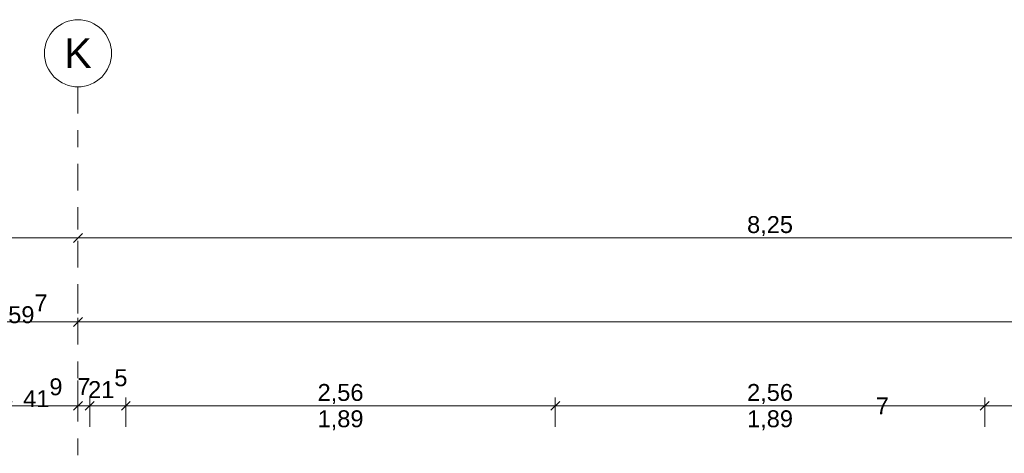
# Model space of a CAD drawing. Header units: metres. Extents: x -180 to 4, y -50 to 6.
# Tile 430 of 656: x -83.27 to -77.4, y 1.62 to 4.2. Entities that reach past the tile are written whole.
import ezdxf

# ---------------------------------------------------------------- set-up
doc = ezdxf.new("R2010")
doc.units = ezdxf.units.M
doc.header["$LTSCALE"] = 0.05
doc.header["$PDMODE"] = 1
doc.header["$PDSIZE"] = -2
doc.linetypes.add('Linienart-53', pattern=[5.291531, 3.175, -1.058062, 0.352704, -0.705764])
doc.layers.get('0').update_dxf_attribs({"lineweight": 25})
doc.layers.add('70 -71 Achsen- 1 Gebäudeachsen', color=7, linetype='Linienart-53', lineweight=18)
doc.layers.add('Keine', color=7, linetype='Continuous', lineweight=9)
doc.layers.add('70 -76 Bemaßung- 2 Allgemein', color=7, linetype='Continuous', lineweight=5, true_color=0x6666cc)
doc.styles.add('Arial', font='arial.ttf')
doc.dimstyles.new('k+k 1_50', dxfattribs={"dimtxt": 0.100689, "dimasz": 0.05302, "dimexe": 0.05, "dimexo": 0.15, "dimgap": 0.01, "dimtad": 1, "dimdec": 3, "dimtxsty": 'Arial', "dimblk": 'VW_SLASH', "dimblk1": 'VW_SLASH', "dimblk2": 'VW_SLASH', "dimcen": 0, "dimdle": 0.05, "dimadec": 3, "dimazin": 0, "dimtfac": 0.75, "dimtdec": 3, "dimtix": 1, "dimtmove": 0, "dimatfit": 0, "dimldrblk": 'VW_SLASH-1', "dimfxl": 0.125, "dimfxlon": 1, "dimfrac": 2, "dimtolj": 1, "dimarcsym": 0})

# ---------------------------------------------------------------- blocks, each defined once
blk = doc.blocks.new('Gruppe-9245')
at = {"layer": '70 -76 Bemaßung- 2 Allgemein', "insert": (-78.796, 1.8733), "char_height": 0.10069, "width": 0.455, "attachment_point": 2, "line_spacing_factor": 0.96878, "style": 'Arial'}
blk.add_mtext('1,89', dxfattribs=at)
blk = doc.blocks.new('Gruppe-9246')
at = {"layer": '70 -76 Bemaßung- 2 Allgemein', "insert": (-81.356, 1.8733), "char_height": 0.10069, "width": 0.455, "attachment_point": 2, "line_spacing_factor": 0.96878, "style": 'Arial'}
blk.add_mtext('1,89', dxfattribs=at)
blk = doc.blocks.new('VW_SLASH')
at = {"color": 0, "linetype": 'ByBlock', "lineweight": -2, "transparency": 16777216}
blk.add_line((0.94, 0), (-1, 0), dxfattribs=at)
at = {"color": 0, "lineweight": 20, "transparency": 16777216, "flags": 128}
blk.add_lwpolyline([(0.5, 0.5), (-0.5, -0.5)], dxfattribs=at)
blk = doc.blocks.new('*D10961')
at = {"layer": '70 -76 Bemaßung- 2 Allgemein', "color": 0, "lineweight": -2}
for p, q in [((-91.171, 3.05), (-91.171, 2.95)), ((-82.921, 3.05), (-82.921, 2.95)), ((-82.974, 2.9), (-91.118, 2.9))]:
    blk.add_line(p, q, dxfattribs=at)
at = {"layer": 'Defpoints', "color": 0}
for p in [(-91.171, 2.9), (-91.171, 2.9), (-82.921, 2.9)]:
    blk.add_point(p, dxfattribs=at)
at = {"layer": '70 -76 Bemaßung- 2 Allgemein', "color": 0, "lineweight": -2, "xscale": 0.05302001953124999, "yscale": 0.05302001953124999, "zscale": 0.05302001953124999, "rotation": 180}
blk.add_blockref('VW_SLASH', (-91.171, 2.9), dxfattribs=at)
at = {"layer": '70 -76 Bemaßung- 2 Allgemein', "color": 0, "lineweight": -2, "xscale": 0.05302001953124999, "yscale": 0.05302001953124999, "zscale": 0.05302001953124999}
blk.add_blockref('VW_SLASH', (-82.921, 2.9), dxfattribs=at)
at = {"layer": '70 -76 Bemaßung- 2 Allgemein', "color": 0, "insert": (-87.046, 2.9704), "char_height": 0.10069, "attachment_point": 5, "style": 'Arial'}
blk.add_mtext('\\A1;8,25', dxfattribs=at)
blk = doc.blocks.new('VW_SLASH-1')
at = {"color": 0, "linetype": 'ByBlock', "lineweight": -2, "transparency": 16777216}
blk.add_line((0.94, 0), (-1, 0), dxfattribs=at)
at = {"color": 0, "lineweight": 5, "transparency": 16777216, "flags": 128}
blk.add_lwpolyline([(0.5, 0.5), (-0.5, -0.5)], dxfattribs=at)
blk = doc.blocks.new('*D10962')
at = {"layer": '70 -76 Bemaßung- 2 Allgemein', "color": 0, "lineweight": -2}
for p, q in [((-82.921, 3.05), (-82.921, 2.95)), ((-74.671, 3.05), (-74.671, 2.95)), ((-74.724, 2.9), (-82.868, 2.9))]:
    blk.add_line(p, q, dxfattribs=at)
at = {"layer": 'Defpoints', "color": 0}
for p in [(-82.921, 2.9), (-82.921, 2.9), (-74.671, 2.9)]:
    blk.add_point(p, dxfattribs=at)
at = {"layer": '70 -76 Bemaßung- 2 Allgemein', "color": 0, "lineweight": -2, "xscale": 0.05302001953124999, "yscale": 0.05302001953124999, "zscale": 0.05302001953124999, "rotation": 180}
blk.add_blockref('VW_SLASH', (-82.921, 2.9), dxfattribs=at)
at = {"layer": '70 -76 Bemaßung- 2 Allgemein', "color": 0, "lineweight": -2, "xscale": 0.05302001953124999, "yscale": 0.05302001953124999, "zscale": 0.05302001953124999}
blk.add_blockref('VW_SLASH', (-74.671, 2.9), dxfattribs=at)
at = {"layer": '70 -76 Bemaßung- 2 Allgemein', "color": 0, "insert": (-78.796, 2.9704), "char_height": 0.10069, "attachment_point": 5, "style": 'Arial'}
blk.add_mtext('\\A1;8,25', dxfattribs=at)
blk = doc.blocks.new('*D11008')
at = {"layer": '70 -76 Bemaßung- 2 Allgemein', "color": 0, "lineweight": -2}
for p, q in [((-82.921, 2.55), (-82.921, 2.45)), ((-83.518, 2.275), (-83.518, 2.45)), ((-82.974, 2.4), (-83.465, 2.4))]:
    blk.add_line(p, q, dxfattribs=at)
at = {"layer": 'Defpoints', "color": 0}
for p in [(-83.518, 2.4), (-82.921, 2.4), (-83.518, -0.497)]:
    blk.add_point(p, dxfattribs=at)
at = {"layer": '70 -76 Bemaßung- 2 Allgemein', "color": 0, "lineweight": -2, "xscale": 0.05302001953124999, "yscale": 0.05302001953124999, "zscale": 0.05302001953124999, "rotation": 180}
blk.add_blockref('VW_SLASH', (-83.518, 2.4), dxfattribs=at)
at = {"layer": '70 -76 Bemaßung- 2 Allgemein', "color": 0, "lineweight": -2, "xscale": 0.05302001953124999, "yscale": 0.05302001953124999, "zscale": 0.05302001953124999}
blk.add_blockref('VW_SLASH', (-82.921, 2.4), dxfattribs=at)
at = {"layer": '70 -76 Bemaßung- 2 Allgemein', "color": 0, "insert": (-83.2195, 2.4773), "char_height": 0.100689, "attachment_point": 5, "style": 'Arial'}
blk.add_mtext('\\A1;59\\S7^ ;', dxfattribs=at)
blk = doc.blocks.new('*D11009')
at = {"layer": '70 -76 Bemaßung- 2 Allgemein', "color": 0, "lineweight": -2}
for p, q in [((-82.921, 2.55), (-82.921, 2.45)), ((-49.921, 2.55), (-49.921, 2.45)), ((-49.974, 2.4), (-82.868, 2.4))]:
    blk.add_line(p, q, dxfattribs=at)
at = {"layer": 'Defpoints', "color": 0}
for p in [(-82.921, 2.4), (-82.921, 2.4), (-49.921, 2.4)]:
    blk.add_point(p, dxfattribs=at)
at = {"layer": '70 -76 Bemaßung- 2 Allgemein', "color": 0, "lineweight": -2, "xscale": 0.05302001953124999, "yscale": 0.05302001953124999, "zscale": 0.05302001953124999, "rotation": 180}
blk.add_blockref('VW_SLASH', (-82.921, 2.4), dxfattribs=at)
at = {"layer": '70 -76 Bemaßung- 2 Allgemein', "color": 0, "lineweight": -2, "xscale": 0.05302001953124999, "yscale": 0.05302001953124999, "zscale": 0.05302001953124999}
blk.add_blockref('VW_SLASH', (-49.921, 2.4), dxfattribs=at)
at = {"layer": '70 -76 Bemaßung- 2 Allgemein', "color": 0, "insert": (-66.421, 2.4704), "char_height": 0.10069, "attachment_point": 5, "style": 'Arial'}
blk.add_mtext('\\A1;33,00', dxfattribs=at)
blk = doc.blocks.new('*D11090')
at = {"layer": '70 -76 Bemaßung- 2 Allgemein', "color": 0, "lineweight": -2}
for p, q in [((-91.171, 2.05), (-91.171, 1.95)), ((-91.101, 1.775), (-91.101, 1.95)), ((-91.224, 1.9), (-91.277, 1.9)), ((-91.101, 1.9), (-91.171, 1.9)), ((-91.048, 1.9), (-90.995, 1.9))]:
    blk.add_line(p, q, dxfattribs=at)
at = {"layer": 'Defpoints', "color": 0}
for p in [(-91.171, 1.9), (-91.171, 1.9), (-91.101, -11.1)]:
    blk.add_point(p, dxfattribs=at)
at = {"layer": '70 -76 Bemaßung- 2 Allgemein', "color": 0, "lineweight": -2, "xscale": 0.05302001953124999, "yscale": 0.05302001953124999, "zscale": 0.05302001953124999}
blk.add_blockref('VW_SLASH', (-91.171, 1.9), dxfattribs=at)
at = {"layer": '70 -76 Bemaßung- 2 Allgemein', "color": 0, "lineweight": -2, "xscale": 0.05302001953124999, "yscale": 0.05302001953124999, "zscale": 0.05302001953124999, "rotation": 180.0000000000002}
blk.add_blockref('VW_SLASH', (-91.101, 1.9), dxfattribs=at)
at = {"layer": '70 -76 Bemaßung- 2 Allgemein', "color": 0, "insert": (-78.1265, 1.9), "char_height": 0.10069, "attachment_point": 5, "style": 'Arial'}
blk.add_mtext('\\A1;7', dxfattribs=at)
blk = doc.blocks.new('*D11095')
at = {"layer": '70 -76 Bemaßung- 2 Allgemein', "color": 0, "lineweight": -2}
for p, q in [((-83.518, 1.775), (-83.518, 1.95)), ((-83.34, 1.775), (-83.34, 1.95)), ((-83.571, 1.9), (-83.624, 1.9)), ((-83.34, 1.9), (-83.518, 1.9)), ((-83.287, 1.9), (-83.234, 1.9))]:
    blk.add_line(p, q, dxfattribs=at)
at = {"layer": 'Defpoints', "color": 0}
for p in [(-83.518, 1.9), (-83.34, -0.028), (-83.518, -0.497)]:
    blk.add_point(p, dxfattribs=at)
at = {"layer": '70 -76 Bemaßung- 2 Allgemein', "color": 0, "lineweight": -2, "xscale": 0.05302001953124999, "yscale": 0.05302001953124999, "zscale": 0.05302001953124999}
blk.add_blockref('VW_SLASH', (-83.518, 1.9), dxfattribs=at)
at = {"layer": '70 -76 Bemaßung- 2 Allgemein', "color": 0, "lineweight": -2, "xscale": 0.05302001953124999, "yscale": 0.05302001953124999, "zscale": 0.05302001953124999, "rotation": 180}
blk.add_blockref('VW_SLASH', (-83.34, 1.9), dxfattribs=at)
at = {"layer": '70 -76 Bemaßung- 2 Allgemein', "color": 0, "insert": (-83.429, 2.0331), "char_height": 0.100689, "attachment_point": 5, "style": 'Arial'}
blk.add_mtext('\\A1;17\\S8^ ;', dxfattribs=at)
blk = doc.blocks.new('*D11096')
at = {"layer": '70 -76 Bemaßung- 2 Allgemein', "color": 0, "lineweight": -2}
for p, q in [((-82.921, 2.05), (-82.921, 1.95)), ((-83.34, 1.775), (-83.34, 1.95)), ((-82.974, 1.9), (-83.287, 1.9))]:
    blk.add_line(p, q, dxfattribs=at)
at = {"layer": 'Defpoints', "color": 0}
for p in [(-83.34, 1.9), (-82.921, 1.9), (-83.34, -0.028)]:
    blk.add_point(p, dxfattribs=at)
at = {"layer": '70 -76 Bemaßung- 2 Allgemein', "color": 0, "lineweight": -2, "xscale": 0.05302001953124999, "yscale": 0.05302001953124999, "zscale": 0.05302001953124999, "rotation": 180}
blk.add_blockref('VW_SLASH', (-83.34, 1.9), dxfattribs=at)
at = {"layer": '70 -76 Bemaßung- 2 Allgemein', "color": 0, "lineweight": -2, "xscale": 0.05302001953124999, "yscale": 0.05302001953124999, "zscale": 0.05302001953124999}
blk.add_blockref('VW_SLASH', (-82.921, 1.9), dxfattribs=at)
at = {"layer": '70 -76 Bemaßung- 2 Allgemein', "color": 0, "insert": (-83.1305, 1.9781), "char_height": 0.100689, "attachment_point": 5, "style": 'Arial'}
blk.add_mtext('\\A1;41\\S9^ ;', dxfattribs=at)
blk = doc.blocks.new('*D11097')
at = {"layer": '70 -76 Bemaßung- 2 Allgemein', "color": 0, "lineweight": -2}
for p, q in [((-82.921, 2.05), (-82.921, 1.95)), ((-82.851, 1.775), (-82.851, 1.95)), ((-82.974, 1.9), (-83.027, 1.9)), ((-82.851, 1.9), (-82.921, 1.9)), ((-82.798, 1.9), (-82.745, 1.9))]:
    blk.add_line(p, q, dxfattribs=at)
at = {"layer": 'Defpoints', "color": 0}
for p in [(-82.921, 1.9), (-82.921, 1.9), (-82.851, 0.15)]:
    blk.add_point(p, dxfattribs=at)
at = {"layer": '70 -76 Bemaßung- 2 Allgemein', "color": 0, "lineweight": -2, "xscale": 0.05302001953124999, "yscale": 0.05302001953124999, "zscale": 0.05302001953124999}
blk.add_blockref('VW_SLASH', (-82.921, 1.9), dxfattribs=at)
at = {"layer": '70 -76 Bemaßung- 2 Allgemein', "color": 0, "lineweight": -2, "xscale": 0.05302001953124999, "yscale": 0.05302001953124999, "zscale": 0.05302001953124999, "rotation": 180}
blk.add_blockref('VW_SLASH', (-82.851, 1.9), dxfattribs=at)
at = {"layer": '70 -76 Bemaßung- 2 Allgemein', "color": 0, "insert": (-82.886, 2.0153), "char_height": 0.10069, "attachment_point": 5, "style": 'Arial'}
blk.add_mtext('\\A1;7', dxfattribs=at)
blk = doc.blocks.new('*D11098')
at = {"layer": '70 -76 Bemaßung- 2 Allgemein', "color": 0, "lineweight": -2}
for p, q in [((-82.851, 1.775), (-82.851, 1.95)), ((-82.636, 1.775), (-82.636, 1.95)), ((-82.904, 1.9), (-82.957, 1.9)), ((-82.636, 1.9), (-82.851, 1.9)), ((-82.583, 1.9), (-82.53, 1.9))]:
    blk.add_line(p, q, dxfattribs=at)
at = {"layer": 'Defpoints', "color": 0}
for p in [(-82.851, 1.9), (-82.851, 0.15), (-82.636, -0.347)]:
    blk.add_point(p, dxfattribs=at)
at = {"layer": '70 -76 Bemaßung- 2 Allgemein', "color": 0, "lineweight": -2, "xscale": 0.05302001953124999, "yscale": 0.05302001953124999, "zscale": 0.05302001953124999}
for p, rotation in [((-82.851, 1.9), 359.9999999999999), ((-82.636, 1.9), 179.9999999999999)]:
    blk.add_blockref('VW_SLASH', p, dxfattribs=dict(at, rotation=rotation))
at = {"layer": '70 -76 Bemaßung- 2 Allgemein', "color": 0, "insert": (-82.7435, 2.0322), "char_height": 0.100689, "attachment_point": 5, "style": 'Arial'}
blk.add_mtext('\\A1;21\\S5^ ;', dxfattribs=at)
blk = doc.blocks.new('*D11099')
at = {"layer": '70 -76 Bemaßung- 2 Allgemein', "color": 0, "lineweight": -2}
for p, q in [((-82.636, 1.775), (-82.636, 1.95)), ((-80.076, 1.775), (-80.076, 1.95)), ((-80.129, 1.9), (-82.583, 1.9))]:
    blk.add_line(p, q, dxfattribs=at)
at = {"layer": 'Defpoints', "color": 0}
for p in [(-82.636, 1.9), (-82.636, -0.347), (-80.076, -0.347)]:
    blk.add_point(p, dxfattribs=at)
at = {"layer": '70 -76 Bemaßung- 2 Allgemein', "color": 0, "lineweight": -2, "xscale": 0.05302001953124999, "yscale": 0.05302001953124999, "zscale": 0.05302001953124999, "rotation": 180}
blk.add_blockref('VW_SLASH', (-82.636, 1.9), dxfattribs=at)
at = {"layer": '70 -76 Bemaßung- 2 Allgemein', "color": 0, "lineweight": -2, "xscale": 0.05302001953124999, "yscale": 0.05302001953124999, "zscale": 0.05302001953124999}
blk.add_blockref('VW_SLASH', (-80.076, 1.9), dxfattribs=at)
at = {"layer": '70 -76 Bemaßung- 2 Allgemein', "color": 0, "insert": (-81.356, 1.9704), "char_height": 0.10069, "attachment_point": 5, "style": 'Arial'}
blk.add_mtext('\\A1;2,56', dxfattribs=at)
blk = doc.blocks.new('*D11100')
at = {"layer": '70 -76 Bemaßung- 2 Allgemein', "color": 0, "lineweight": -2}
for p, q in [((-80.076, 1.775), (-80.076, 1.95)), ((-77.516, 1.775), (-77.516, 1.95)), ((-77.569, 1.9), (-80.023, 1.9))]:
    blk.add_line(p, q, dxfattribs=at)
at = {"layer": 'Defpoints', "color": 0}
for p in [(-80.076, 1.9), (-80.076, -0.347), (-77.516, -0.347)]:
    blk.add_point(p, dxfattribs=at)
at = {"layer": '70 -76 Bemaßung- 2 Allgemein', "color": 0, "lineweight": -2, "xscale": 0.05302001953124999, "yscale": 0.05302001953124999, "zscale": 0.05302001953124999, "rotation": 180}
blk.add_blockref('VW_SLASH', (-80.076, 1.9), dxfattribs=at)
at = {"layer": '70 -76 Bemaßung- 2 Allgemein', "color": 0, "lineweight": -2, "xscale": 0.05302001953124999, "yscale": 0.05302001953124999, "zscale": 0.05302001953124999}
blk.add_blockref('VW_SLASH', (-77.516, 1.9), dxfattribs=at)
at = {"layer": '70 -76 Bemaßung- 2 Allgemein', "color": 0, "insert": (-78.796, 1.9704), "char_height": 0.10069, "attachment_point": 5, "style": 'Arial'}
blk.add_mtext('\\A1;2,56', dxfattribs=at)
blk = doc.blocks.new('*D11101')
at = {"layer": '70 -76 Bemaßung- 2 Allgemein', "color": 0, "lineweight": -2}
for p, q in [((-77.516, 1.775), (-77.516, 1.95)), ((-74.956, 1.775), (-74.956, 1.95)), ((-75.009, 1.9), (-77.463, 1.9))]:
    blk.add_line(p, q, dxfattribs=at)
at = {"layer": 'Defpoints', "color": 0}
for p in [(-77.516, 1.9), (-77.516, -0.347), (-74.956, -0.347)]:
    blk.add_point(p, dxfattribs=at)
at = {"layer": '70 -76 Bemaßung- 2 Allgemein', "color": 0, "lineweight": -2, "xscale": 0.05302001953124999, "yscale": 0.05302001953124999, "zscale": 0.05302001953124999, "rotation": 180}
blk.add_blockref('VW_SLASH', (-77.516, 1.9), dxfattribs=at)
at = {"layer": '70 -76 Bemaßung- 2 Allgemein', "color": 0, "lineweight": -2, "xscale": 0.05302001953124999, "yscale": 0.05302001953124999, "zscale": 0.05302001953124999}
blk.add_blockref('VW_SLASH', (-74.956, 1.9), dxfattribs=at)
at = {"layer": '70 -76 Bemaßung- 2 Allgemein', "color": 0, "insert": (-76.236, 1.9704), "char_height": 0.10069, "attachment_point": 5, "style": 'Arial'}
blk.add_mtext('\\A1;2,56', dxfattribs=at)
blk = doc.blocks.new('_Achsen (3D)')
at = {"color": 255, "transparency": 33554687}
blk.add_wipeout([(-82.921, 4.2), (-82.9014, 4.199), (-82.882, 4.1961), (-82.8629, 4.1913), (-82.8445, 4.1847), (-82.8267, 4.1763), (-82.8099, 4.1663), (-82.7941, 4.1546), (-82.7796, 4.1414), (-82.7664, 4.1268), (-82.7547, 4.1111), (-82.7446, 4.0942), (-82.7362, 4.0765), (-82.7296, 4.058), (-82.7248, 4.039), (-82.722, 4.0196), (-82.721, 4), (-82.722, 3.9804), (-82.7248, 3.9609), (-82.7296, 3.9419), (-82.7362, 3.9234), (-82.7446, 3.9057), (-82.7547, 3.8888), (-82.7664, 3.8731), (-82.7796, 3.8585), (-82.7941, 3.8454), (-82.8099, 3.8337), (-82.8267, 3.8236), (-82.8445, 3.8152), (-82.8629, 3.8086), (-82.882, 3.8038), (-82.9014, 3.8009), (-82.921, 3.8), (-82.9406, 3.8009), (-82.96, 3.8038), (-82.9791, 3.8086), (-82.9975, 3.8152), (-83.0153, 3.8236), (-83.0321, 3.8337), (-83.0479, 3.8454), (-83.0624, 3.8585), (-83.0756, 3.8731), (-83.0873, 3.8888), (-83.0974, 3.9057), (-83.1058, 3.9234), (-83.1124, 3.9419), (-83.1172, 3.9609), (-83.12, 3.9804), (-83.121, 4), (-83.12, 4.0196), (-83.1172, 4.039), (-83.1124, 4.058), (-83.1058, 4.0765), (-83.0974, 4.0942), (-83.0873, 4.1111), (-83.0756, 4.1268), (-83.0624, 4.1414), (-83.0479, 4.1546), (-83.0321, 4.1663), (-83.0153, 4.1763), (-82.9975, 4.1847), (-82.9791, 4.1913), (-82.96, 4.1961), (-82.9406, 4.199)], dxfattribs=at).dxf.layer = 'Keine'
at = {"layer": '70 -71 Achsen- 1 Gebäudeachsen', "transparency": 33554687}
blk.add_line((-82.921, 3.8), (-82.921, -46.172), dxfattribs=at)
at = {"layer": 'Keine', "transparency": 33554687, "flags": 128}
blk.add_lwpolyline([(-82.921, 4.2), (-82.9014, 4.199), (-82.882, 4.1961), (-82.8629, 4.1913), (-82.8445, 4.1847), (-82.8267, 4.1763), (-82.8099, 4.1663), (-82.7941, 4.1546), (-82.7796, 4.1414), (-82.7664, 4.1268), (-82.7547, 4.1111), (-82.7446, 4.0942), (-82.7362, 4.0765), (-82.7296, 4.058), (-82.7248, 4.039), (-82.722, 4.0196), (-82.721, 4), (-82.722, 3.9804), (-82.7248, 3.9609), (-82.7296, 3.9419), (-82.7362, 3.9234), (-82.7446, 3.9057), (-82.7547, 3.8888), (-82.7664, 3.8731), (-82.7796, 3.8585), (-82.7941, 3.8454), (-82.8099, 3.8337), (-82.8267, 3.8236), (-82.8445, 3.8152), (-82.8629, 3.8086), (-82.882, 3.8038), (-82.9014, 3.8009), (-82.921, 3.8), (-82.9406, 3.8009), (-82.96, 3.8038), (-82.9791, 3.8086), (-82.9975, 3.8152), (-83.0153, 3.8236), (-83.0321, 3.8337), (-83.0479, 3.8454), (-83.0624, 3.8585), (-83.0756, 3.8731), (-83.0873, 3.8888), (-83.0974, 3.9057), (-83.1058, 3.9234), (-83.1124, 3.9419), (-83.1172, 3.9609), (-83.12, 3.9804), (-83.121, 4), (-83.12, 4.0196), (-83.1172, 4.039), (-83.1124, 4.058), (-83.1058, 4.0765), (-83.0974, 4.0942), (-83.0873, 4.1111), (-83.0756, 4.1268), (-83.0624, 4.1414), (-83.0479, 4.1546), (-83.0321, 4.1663), (-83.0153, 4.1763), (-82.9975, 4.1847), (-82.9791, 4.1913), (-82.96, 4.1961), (-82.9406, 4.199)], close=True, dxfattribs=at)
at = {"layer": 'Keine', "transparency": 33554687, "insert": (-82.921, 4), "char_height": 0.1762, "attachment_point": 5, "line_spacing_factor": 0.970891, "style": 'Arial'}
blk.add_mtext('K', dxfattribs=at)
blk = doc.blocks.new('Gruppe-9718')
at = {"layer": '70 -76 Bemaßung- 2 Allgemein'}
for base, p1, p2, picture, middle in [((-91.17099996, 2.89995802), (-82.92099996, 2.89995802), (-91.17099996, 2.89995802), '*D10961', (-87.04599996, 2.97042156)), ((-82.92099996, 2.89995802), (-74.67099996, 2.89995802), (-82.92099996, 2.89995802), '*D10962', (-78.79599996, 2.97042156))]:
    dim = blk.add_linear_dim(base=base, p1=p1, p2=p2, text='8,25', dimstyle='k+k 1_50', override={"dimtxt": 0.100689, "dimgap": 0.01, "dimdec": 8, "dimpost": '<>', "dimtxsty": 'Arial', "dimtmove": 2}, dxfattribs=at)
    dim.commit()
    dim.dimension.update_dxf_attribs({"geometry": picture, "text_midpoint": middle})
blk = doc.blocks.new('Gruppe-9721')
at = {"layer": '70 -76 Bemaßung- 2 Allgemein'}
for base, p1, p2, text, picture, middle in [((-83.51799996, 2.39995802), (-82.92099996, 2.39995802), (-83.51799996, -0.49704198), '59\\S7^ ;', '*D11008', (-83.21949996, 2.47728517)), ((-82.92099996, 2.39995802), (-49.92099996, 2.39995802), (-82.92099996, 2.39995802), '33,00', '*D11009', (-66.42099996, 2.47042156))]:
    dim = blk.add_linear_dim(base=base, p1=p1, p2=p2, text=text, dimstyle='k+k 1_50', override={"dimtxt": 0.100689, "dimgap": 0.01, "dimdec": 8, "dimpost": '<>', "dimtxsty": 'Arial', "dimtmove": 2}, dxfattribs=at)
    dim.commit()
    dim.dimension.update_dxf_attribs({"geometry": picture, "text_midpoint": middle})
blk = doc.blocks.new('Gruppe-9725')
at = {"layer": '70 -76 Bemaßung- 2 Allgemein'}
for base, p1, p2, text, override, picture, middle in [((-83.51799996, 1.89995802), (-83.33999996, -0.02804198), (-83.51799996, -0.49704198), '17\\S8^ ;', {"dimtxt": 0.100689, "dimgap": 0.01, "dimdec": 8, "dimpost": '<>', "dimtxsty": 'Arial', "dimtix": 0, "dimtmove": 2}, '*D11095', (-83.42899996, 2.03314102)), ((-82.92099996, 1.89995802), (-82.85099996, 0.14995802), (-82.92099996, 1.89995802), '7', {"dimtxt": 0.100689, "dimgap": 0.01, "dimdec": 8, "dimpost": '<>', "dimtxsty": 'Arial', "dimtix": 0, "dimtmove": 2}, '*D11097', (-82.88599996, 2.01530235)), ((-82.85099996, 1.89995802), (-82.63599996, -0.34704198), (-82.85099996, 0.14995802), '21\\S5^ ;', {"dimtxt": 0.100689, "dimgap": 0.01, "dimdec": 8, "dimpost": '<>', "dimtxsty": 'Arial', "dimtix": 0, "dimtmove": 2}, '*D11098', (-82.74349996, 2.03223482)), ((-83.33999996, 1.89995802), (-82.92099996, 1.89995802), (-83.33999996, -0.02804198), '41\\S9^ ;', {"dimtxt": 0.100689, "dimgap": 0.01, "dimdec": 8, "dimpost": '<>', "dimtxsty": 'Arial', "dimtmove": 2}, '*D11096', (-83.13049996, 1.97814102)), ((-82.63599996, 1.89995802), (-80.07599996, -0.34704198), (-82.63599996, -0.34704198), '2,56', {"dimtxt": 0.100689, "dimgap": 0.01, "dimdec": 8, "dimpost": '<>', "dimtxsty": 'Arial', "dimtmove": 2}, '*D11099', (-81.35599996, 1.97042156)), ((-80.07599996, 1.89995802), (-77.51599996, -0.34704198), (-80.07599996, -0.34704198), '2,56', {"dimtxt": 0.100689, "dimgap": 0.01, "dimdec": 8, "dimpost": '<>', "dimtxsty": 'Arial', "dimtmove": 2}, '*D11100', (-78.79599996, 1.97042156)), ((-77.51599996, 1.89995802), (-74.95599996, -0.34704198), (-77.51599996, -0.34704198), '2,56', {"dimtxt": 0.100689, "dimgap": 0.01, "dimdec": 8, "dimpost": '<>', "dimtxsty": 'Arial', "dimtmove": 2}, '*D11101', (-76.23599996, 1.97042156))]:
    dim = blk.add_linear_dim(base=base, p1=p1, p2=p2, text=text, dimstyle='k+k 1_50', override=override, dxfattribs=at)
    dim.commit()
    dim.dimension.update_dxf_attribs({"geometry": picture, "text_midpoint": middle})
dim = blk.add_linear_dim(base=(-91.17099996, 1.89995802), p1=(-91.10099996, -11.10004198), p2=(-91.17099996, 1.89995802), text='7', dimstyle='k+k 1_50', override={"dimtxt": 0.100689, "dimgap": 0.01, "dimdec": 8, "dimpost": '<>', "dimtxsty": 'Arial', "dimtix": 0, "dimtmove": 2}, dxfattribs=at)
dim.commit()
dim.dimension.update_dxf_attribs({"geometry": '*D11090', "text_midpoint": (-78.12646225, 1.89995802), "dimtype": 160})
blk = doc.blocks.new('_OG3_2D Bemaßung_ Beschriftung (2D)')
at = {"layer": '70 -76 Bemaßung- 2 Allgemein'}
for name in ['Gruppe-9718', 'Gruppe-9721', 'Gruppe-9725']:
    blk.add_blockref(name, (0, 0), dxfattribs=at)
at = {"layer": '70 -76 Bemaßung- 2 Allgemein', "color": 7}
for name in ['Gruppe-9246', 'Gruppe-9245']:
    blk.add_blockref(name, (0, 0), dxfattribs=at)

msp = doc.modelspace()

# ---------------------------------------------------------------- block references
at = {"layer": 'Keine', "color": 1}
msp.add_blockref('_OG3_2D Bemaßung_ Beschriftung (2D)', (0, 0), dxfattribs=at)

# ---------------------------------------------------------------- next in the draw order: block references
msp.add_blockref('_Achsen (3D)', (0, 0), dxfattribs=at)

doc.saveas('drawing.dxf')
